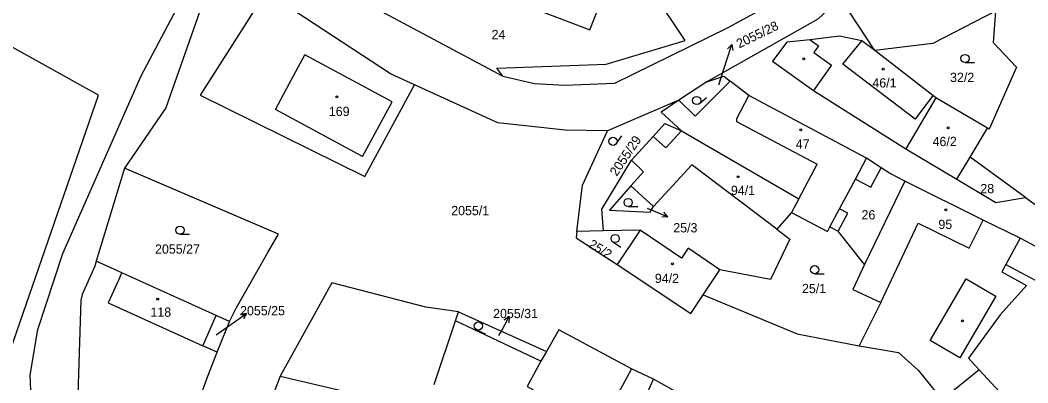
# Model space of a CAD drawing. Extents: x -776734 to -748832, y -1118122 to -976986.
# Drawn here: x -750683.1 to -750498.5, y -1113561.3 to -1113494.9 of the extents above; entities that cross this region are included whole.
import ezdxf

# ---------------------------------------------------------------- set-up
doc = ezdxf.new("R2010")
doc.units = 0
for name, color, linetype in [('KM_Hranice parcel', 7, 'Continuous'), ('KM_Parcelní čísla', 7, 'Continuous'), ('KM_Pop  PČ popisy', 7, 'Continuous'), ('KM_Vnitřní kresba', 7, 'Continuous'), ('KM_Značky budov', 7, 'Continuous'), ('KM_Značky kultur', 7, 'Continuous')]:
    doc.layers.add(name, color=color, linetype=linetype)

msp = doc.modelspace()

# ---------------------------------------------------------------- linework, layer by layer
at = {"layer": 'KM_Hranice parcel'}
for p, q in [((-750660.92, -1113505.09), (-750648.69, -1113481.73)), ((-750526.57, -1113500.45), (-750531.28, -1113493.27)), ((-750504.45, -1113493.19), (-750504.89, -1113498.96)), ((-750526.57, -1113500.45), (-750528.93, -1113498.64)), ((-750557.35, -1113506.18), (-750562.44, -1113509.51)), ((-750549.62, -1113508.69), (-750553.06, -1113506.03)), ((-750562.44, -1113509.51), (-750575.54, -1113515.16)), ((-750515.36, -1113509.08), (-750520.89, -1113518.41)), ((-750505.94, -1113514.68), (-750515.36, -1113509.08)), ((-750571.09, -1113520.54), (-750567.18, -1113516.16)), ((-750509.09, -1113519.95), (-750505.94, -1113514.68)), ((-750520.89, -1113518.41), (-750511.51, -1113524)), ((-750511.51, -1113524), (-750509.09, -1113519.95)), ((-750498.94, -1113527.38), (-750509.09, -1113519.95)), ((-750663.97, -1113521.99), (-750669.16, -1113539.03)), ((-750635.77, -1113534.07), (-750663.97, -1113521.99)), ((-750567.12, -1113529.02), (-750571.27, -1113525.2)), ((-750521.05, -1113524.35), (-750528.42, -1113539.66)), ((-750576.27, -1113533.49), (-750581.12, -1113533.59)), ((-750569.55, -1113533.35), (-750576.27, -1113533.49)), ((-750569.55, -1113533.35), (-750573.73, -1113539.61)), ((-750528.42, -1113539.66), (-750533.25, -1113533.54)), ((-750488.16, -1113541.13), (-750499.96, -1113534.8)), ((-750528.42, -1113539.66), (-750530.61, -1113544.22)), ((-750557.97, -1113545.16), (-750554.93, -1113540.58)), ((-750602.78, -1113548.28), (-750608.8, -1113547.46)), ((-750649.64, -1113554.51), (-750647.21, -1113548.97)), ((-750644.75, -1113550.07), (-750647.21, -1113548.97)), ((-750603.33, -1113549.93), (-750602.78, -1113548.28)), ((-750602.78, -1113548.28), (-750586.71, -1113555.54)), ((-750647.03, -1113555.68), (-750644.75, -1113550.07)), ((-750607.24, -1113561.59), (-750603.33, -1113549.93)), ((-750587.7, -1113557.37), (-750603.33, -1113549.93)), ((-750647.03, -1113555.68), (-750649.64, -1113554.51)), ((-750648.83, -1113560.37), (-750647.03, -1113555.68)), ((-750586.71, -1113555.54), (-750587.7, -1113557.37)), ((-750567.09, -1113560.63), (-750571.13, -1113558.77)), ((-750655.15, -1113578.18), (-750648.83, -1113560.37)), ((-750573.29, -1113574.42), (-750567.09, -1113560.63))]:
    msp.add_line(p, q, dxfattribs=at)
for points in [[(-750520.15, -1113478.96), (-750536.99, -1113494.65), (-750557.35, -1113506.18)], [(-750594.69, -1113505.12), (-750595.77, -1113503.67), (-750575.78, -1113502.94), (-750561.29, -1113498.59), (-750572.74, -1113481.38)], [(-750593.9, -1113489.58), (-750594.33, -1113490.66), (-750578.75, -1113496.66), (-750572.74, -1113481.38)], [(-750646.69, -1113483.23), (-750656.43, -1113510.92), (-750663.97, -1113521.99)], [(-750638.09, -1113489.7), (-750650.13, -1113508.59), (-750619.99, -1113523.53), (-750610.84, -1113506.71)], [(-750610.84, -1113506.71), (-750615.24, -1113504.69), (-750638.09, -1113489.7)], [(-750622.58, -1113489.31), (-750617.47, -1113492.99), (-750594.69, -1113505.12)], [(-750594.69, -1113505.12), (-750588.89, -1113506.47), (-750583.35, -1113506.78), (-750574.18, -1113506.42), (-750553.55, -1113496.28), (-750541.38, -1113489.59)], [(-750504.45, -1113493.19), (-750515.93, -1113499.12), (-750526.57, -1113500.45)], [(-750689.49, -1113568.49), (-750668.75, -1113508.59), (-750688.87, -1113497.41), (-750719.65, -1113552.28), (-750689.49, -1113568.49)], [(-750528.93, -1113498.64), (-750533.04, -1113497.81), (-750538.4, -1113498.44), (-750542.66, -1113498.88)], [(-750542.66, -1113498.88), (-750545.27, -1113502.39), (-750537.79, -1113507.74), (-750520.89, -1113518.41)], [(-750504.89, -1113498.96), (-750500.63, -1113503.48), (-750505.64, -1113514.85), (-750505.94, -1113514.68)], [(-750515.36, -1113509.08), (-750515.93, -1113508.65), (-750526.57, -1113500.45)], [(-750685.98, -1113580.34), (-750683.89, -1113574.58), (-750680.88, -1113568.23), (-750681.24, -1113559.93), (-750679.84, -1113551.56), (-750675.3, -1113537.59), (-750660.92, -1113505.09)], [(-750557.35, -1113506.18), (-750554.19, -1113505.15), (-750553.06, -1113506.03)], [(-750575.54, -1113515.16), (-750583.3, -1113515), (-750595.58, -1113513.69), (-750610.84, -1113506.71)], [(-750553.06, -1113506.03), (-750559.44, -1113512.44), (-750562.44, -1113509.51)], [(-750525.38, -1113521.89), (-750528.08, -1113520.17), (-750549.62, -1113508.69)], [(-750562.44, -1113509.51), (-750565.69, -1113511.69), (-750561.94, -1113515.13)], [(-750567.18, -1113516.16), (-750565, -1113513.78), (-750561.94, -1113515.13)], [(-750581.12, -1113533.59), (-750580.07, -1113525.07), (-750575.54, -1113515.16)], [(-750561.94, -1113515.13), (-750540.5, -1113527.6), (-750541.83, -1113530.1)], [(-750576.27, -1113533.49), (-750576.57, -1113529.52), (-750571.09, -1113520.54)], [(-750533.25, -1113533.54), (-750531.48, -1113530.22), (-750533.01, -1113529.41), (-750530.1, -1113523.97), (-750527.3, -1113525.47), (-750525.38, -1113521.89)], [(-750521.05, -1113524.35), (-750523.84, -1113522.87), (-750525.38, -1113521.89)], [(-750571.27, -1113525.2), (-750575.17, -1113529.7), (-750567.7, -1113530.05), (-750567.12, -1113529.02)], [(-750499.96, -1113534.8), (-750506.73, -1113531.5), (-750521.05, -1113524.35)], [(-750511.51, -1113524), (-750504.37, -1113528.26), (-750498.94, -1113527.38)], [(-750498.94, -1113527.38), (-750483.62, -1113538.39), (-750477.68, -1113535.55)], [(-750541.83, -1113530.1), (-750544.5, -1113533.16), (-750542.09, -1113534.99), (-750545.65, -1113542.36), (-750554.93, -1113540.58)], [(-750541.83, -1113530.1), (-750535.25, -1113533.61), (-750534.77, -1113532.72), (-750533.25, -1113533.54)], [(-750644.75, -1113550.07), (-750643.52, -1113547.64), (-750637.76, -1113537.43), (-750635.77, -1113534.07)], [(-750581.12, -1113533.59), (-750581.27, -1113534.77), (-750573.73, -1113539.61)], [(-750554.93, -1113540.58), (-750560.76, -1113536.65), (-750561.98, -1113538.46), (-750569.55, -1113533.35)], [(-750499.96, -1113534.8), (-750502.54, -1113539.61), (-750503.28, -1113540.98), (-750498.8, -1113543.47), (-750503.6, -1113548.88), (-750509.39, -1113556.81), (-750507.44, -1113558.93), (-750514.19, -1113564.43)], [(-750669.16, -1113539.03), (-750669.44, -1113539.93), (-750671.72, -1113545.1), (-750671.96, -1113546.15), (-750672.67, -1113567.33)], [(-750647.21, -1113548.97), (-750664.47, -1113541.15), (-750669.16, -1113539.03)], [(-750573.73, -1113539.61), (-750560.24, -1113548.58), (-750557.97, -1113545.16)], [(-750608.8, -1113547.46), (-750626.02, -1113543.01), (-750635.49, -1113560.09)], [(-750557.97, -1113545.16), (-750540.8, -1113552.33), (-750529.41, -1113554.52)], [(-750530.61, -1113544.22), (-750525.46, -1113546.57), (-750529.41, -1113554.52)], [(-750571.13, -1113558.77), (-750584.4, -1113551.6), (-750586.71, -1113555.54)], [(-750529.41, -1113554.52), (-750522.2, -1113555.76), (-750518.6, -1113559.01), (-750514.19, -1113564.43)], [(-750587.7, -1113557.37), (-750590.22, -1113562.01), (-750587.23, -1113563.64), (-750604.7, -1113595.83), (-750605.3, -1113597.31), (-750606.43, -1113600.14), (-750611.84, -1113613.62), (-750613.01, -1113616.54), (-750617.54, -1113627.83)], [(-750635.49, -1113560.09), (-750655.54, -1113612.9), (-750660.63, -1113622.23)], [(-750635.49, -1113560.09), (-750618.8, -1113563.98), (-750620.79, -1113568.83), (-750626.87, -1113566.21), (-750636.9, -1113590.29)], [(-750563.01, -1113578.97), (-750556.62, -1113568.84), (-750558.77, -1113565.29), (-750567.09, -1113560.63)]]:
    msp.add_lwpolyline(points, dxfattribs=at)
at = {"layer": 'KM_Pop  PČ popisy'}
for p, q in [((-750553.68, -1113502.16), (-750552.753, -1113499.306)), ((-750552.753, -1113499.306), (-750553.538, -1113500.104)), ((-750552.753, -1113499.306), (-750552.586, -1113500.413)), ((-750555.12, -1113506.71), (-750553.68, -1113502.16)), ((-750568.24, -1113529.31), (-750567.23, -1113529.73)), ((-750567.23, -1113529.73), (-750564.468, -1113530.903)), ((-750564.468, -1113530.903), (-750565.585, -1113530.972)), ((-750564.468, -1113530.903), (-750565.194, -1113530.05)), ((-750644.1, -1113550.34), (-750641.642, -1113548.619)), ((-750641.642, -1113548.619), (-750642.749, -1113548.783)), ((-750641.642, -1113548.619), (-750642.175, -1113549.603)), ((-750594.96, -1113551.82), (-750593.551, -1113549.17)), ((-750593.551, -1113549.17), (-750594.463, -1113549.819)), ((-750593.551, -1113549.17), (-750593.579, -1113550.29)), ((-750647.17, -1113552.5), (-750644.1, -1113550.34)), ((-750595.4, -1113552.64), (-750594.96, -1113551.82))]:
    msp.add_line(p, q, dxfattribs=at)
at = {"layer": 'KM_Vnitřní kresba'}
for p, q in [((-750538.4, -1113498.44), (-750536.87, -1113499.54)), ((-750536.87, -1113499.54), (-750537.75, -1113500.77)), ((-750532.39, -1113502.92), (-750528.93, -1113498.64)), ((-750633.81, -1113506.5), (-750630.98, -1113501.23)), ((-750614.98, -1113509.8), (-750630.98, -1113501.23)), ((-750537.75, -1113500.77), (-750534.48, -1113503.11)), ((-750534.48, -1113503.11), (-750537.79, -1113507.74)), ((-750519.18, -1113513.01), (-750532.39, -1113502.92)), ((-750636.35, -1113511.25), (-750633.81, -1113506.5)), ((-750551.88, -1113512.98), (-750549.62, -1113508.69)), ((-750515.93, -1113508.65), (-750519.18, -1113513.01)), ((-750620.38, -1113519.84), (-750614.98, -1113509.8)), ((-750620.38, -1113519.84), (-750636.35, -1113511.25)), ((-750551.88, -1113512.98), (-750551.86, -1113513.41)), ((-750551.86, -1113513.41), (-750537.13, -1113521.27)), ((-750564.84, -1113518.26), (-750567.18, -1113516.16)), ((-750564.84, -1113518.26), (-750561.94, -1113515.13)), ((-750571.09, -1113520.54), (-750568.91, -1113522.67)), ((-750567.12, -1113529.02), (-750560.07, -1113521.37)), ((-750544.5, -1113533.16), (-750560.07, -1113521.37)), ((-750540.5, -1113527.6), (-750537.13, -1113521.27)), ((-750530.1, -1113523.97), (-750528.08, -1113520.17)), ((-750568.91, -1113522.67), (-750571.27, -1113525.2)), ((-750534.77, -1113532.72), (-750533.01, -1113529.41)), ((-750525.46, -1113546.57), (-750518.6, -1113532.06)), ((-750518.6, -1113532.06), (-750509.3, -1113536.66)), ((-750509.3, -1113536.66), (-750506.73, -1113531.5)), ((-750502.54, -1113539.61), (-750490.8, -1113545.91)), ((-750664.71, -1113541.68), (-750666.97, -1113546.68)), ((-750664.71, -1113541.68), (-750664.47, -1113541.15)), ((-750516.41, -1113553.58), (-750509.8, -1113542.27)), ((-750509.8, -1113542.27), (-750504.38, -1113545.44)), ((-750504.38, -1113545.44), (-750510.99, -1113556.75)), ((-750666.97, -1113546.68), (-750649.64, -1113554.51)), ((-750510.99, -1113556.75), (-750516.41, -1113553.58)), ((-750571.13, -1113558.77), (-750585.11, -1113584.67)), ((-750507.44, -1113558.93), (-750501.41, -1113565.49))]:
    msp.add_line(p, q, dxfattribs=at)
at = {"layer": 'KM_Značky budov'}
for centre in [(-750539.5368, -1113501.9392), (-750525.0168, -1113503.8192), (-750625.0668, -1113508.9292), (-750513.1068, -1113514.5692), (-750540.1068, -1113514.9692), (-750551.5768, -1113523.5392), (-750513.5668, -1113529.6192), (-750563.6268, -1113539.4892), (-750657.9068, -1113545.9792), (-750510.5168, -1113549.9592)]:
    msp.add_circle(centre, 0.175, dxfattribs=at)
at = {"layer": 'KM_Značky kultur'}
for p, q in [((-750510.033, -1113502.64), (-750508.283, -1113502.64)), ((-750558.715, -1113510.165), (-750557.374, -1113509.041)), ((-750573.906, -1113517.504), (-750572.902, -1113516.071)), ((-750571.723, -1113529.01), (-750569.973, -1113529.01)), ((-750653.833, -1113534.1), (-750652.083, -1113534.1)), ((-750574.514, -1113535.494), (-750573.046, -1113536.447)), ((-750537.563, -1113541.33), (-750535.813, -1113541.33)), ((-750599.494, -1113551.583), (-750597.907, -1113552.323))]:
    msp.add_line(p, q, dxfattribs=at)
for centre in [(-750510.0329, -1113501.8898), (-750559.1967, -1113509.5907), (-750574.5204, -1113517.0739), (-750571.7229, -1113528.2598), (-750653.8329, -1113533.3498), (-750574.1054, -1113534.8647), (-750537.5629, -1113540.5798), (-750599.1765, -1113550.9031)]:
    msp.add_circle(centre, 0.75, dxfattribs=at)

# ---------------------------------------------------------------- texts
at = {"layer": 'KM_Parcelní čísla'}
for s, rotation, p in [('2055/28', 26, (-750551.397, -1113500.063)), ('2055/29', 56, (-750573.825, -1113523.575)), ('25/2', 328, (-750579.15, -1113536.35))]:
    msp.add_text(s, height=1.7, rotation=rotation, dxfattribs=at).set_placement(p)
for s, p in [('24', (-750596.75, -1113498.35)), ('32/2', (-750512.77, -1113506.19)), ('46/1', (-750527, -1113507.2)), ('169', (-750626.55, -1113512.43)), ('46/2', (-750515.97, -1113517.94)), ('47', (-750541.03, -1113518.41)), ('94/1', (-750552.91, -1113526.9)), ('28', (-750507.23, -1113526.58)), ('2055/1', (-750604.14, -1113530.6)), ('26', (-750528.99, -1113531.38)), ('25/3', (-750563.47, -1113533.748)), ('95', (-750514.91, -1113533.13)), ('2055/27', (-750658.39, -1113537.65)), ('94/2', (-750566.84, -1113543.02)), ('25/1', (-750539.89, -1113544.88)), ('118', (-750659.23, -1113549.21)), ('2055/25', (-750642.81, -1113548.94)), ('2055/31', (-750596.47, -1113549.46))]:
    msp.add_text(s, height=1.7, dxfattribs=at).set_placement(p)

doc.saveas('drawing.dxf')
